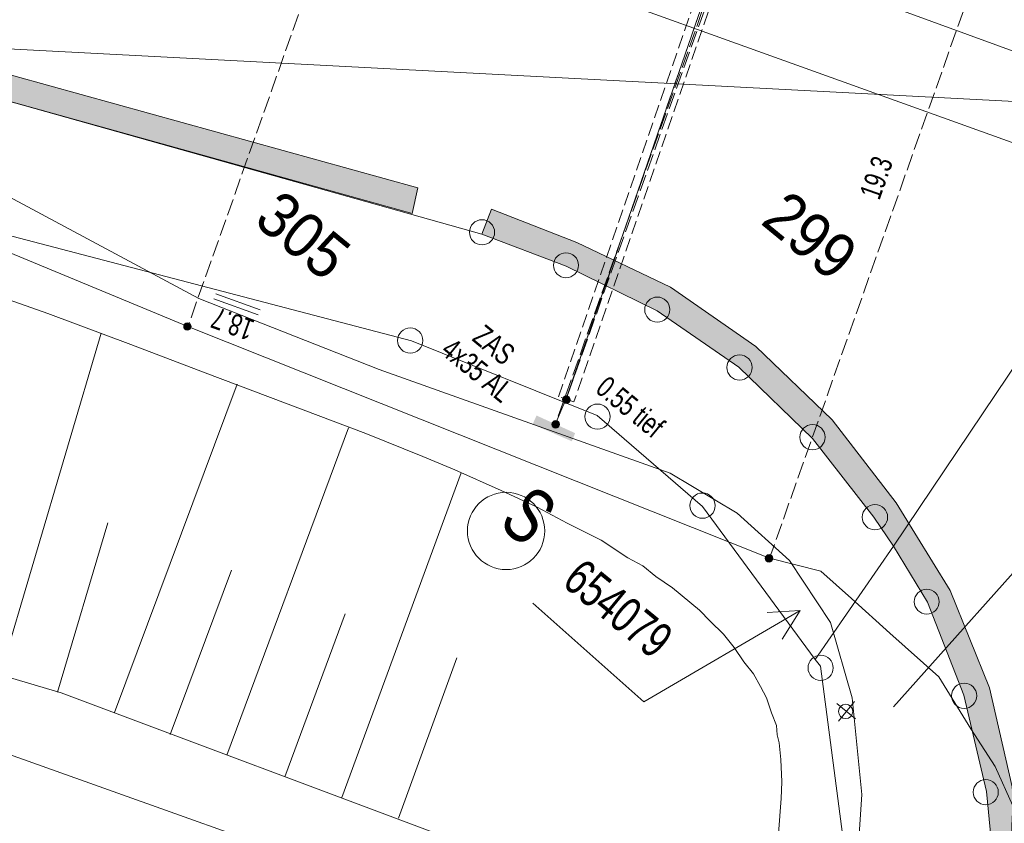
# Model space of a CAD drawing. Header units: metres. Extents: x -740 to 758, y -633 to 854.
# Tile 478 of 656: x -79 to -54, y -209 to -189. Entities that reach past the tile are written whole.
import ezdxf

# ---------------------------------------------------------------- set-up
doc = ezdxf.new("R2010")
doc.units = ezdxf.units.M
doc.header["$MEASUREMENT"] = 0
for name, pattern in [('333_125', [0.4576, 0.3328, -0.1248]), ('333_333', [0.6656, 0.3328, -0.3328]), ('416_125', [0.5408, 0.416, -0.1248])]:
    doc.linetypes.add(name, pattern=pattern)
for name, color, linetype in [('Grundkarte.LOVION', 7, 'Continuous'), ('Grundkarte_Text.LOVION', 7, 'Continuous'), ('Strom.LOVION', 7, 'Continuous'), ('StromBemass.LOVION', 7, 'Continuous'), ('Telko.LOVION', 7, 'Continuous')]:
    doc.layers.add(name, color=color, linetype=linetype)
doc.styles.add('ERSTELLTER_STIL_1', font='arial.ttf')

msp = doc.modelspace()

# ---------------------------------------------------------------- hatches: boundary and pattern name
at = {"layer": 'Grundkarte.LOVION', "linetype": 'Continuous', "lineweight": 18}
for points in [[(-68.957, -193.644), (-79.833, -190.629), (-86.746, -189.147), (-105.029, -184.137), (-105.232, -184.778), (-86.891, -189.782), (-80.01, -191.238), (-69.102, -194.279)], [(-25.709, -219.12), (-54.003, -210.566), (-54.203, -208.517), (-54.768, -206.06), (-55.744, -203.643), (-56.621, -202.221), (-57.079, -201.468), (-58.67, -199.407), (-60.563, -197.582), (-62.687, -196.105), (-65.012, -195.003), (-67.132, -194.175), (-67.368, -194.79), (-65.279, -195.59), (-63.014, -196.699), (-60.985, -198.096), (-59.157, -199.868), (-57.636, -201.818), (-57.152, -202.539), (-56.306, -203.934), (-55.401, -206.24), (-54.841, -208.638), (-54.607, -211.039), (-25.912, -219.76)]]:
    msp.add_hatch(color=254, dxfattribs=at).paths.add_polyline_path(points)
at = {"layer": 'Strom.LOVION', "linetype": 'Continuous', "lineweight": 13}
msp.add_hatch(color=7, dxfattribs=at).paths.add_polyline_path([(-65.052, -199.735), (-66.011, -199.297), (-66.108, -199.513), (-65.135, -199.936)])
at = {"layer": 'StromBemass.LOVION', "linetype": 'Continuous', "lineweight": 13}
for points in [[(-74.607, -197.145), (-74.6, -197.135), (-74.594, -197.125), (-74.59, -197.114), (-74.587, -197.103), (-74.586, -197.091), (-74.586, -197.079), (-74.587, -197.068), (-74.59, -197.057), (-74.594, -197.046), (-74.6, -197.036), (-74.607, -197.026), (-74.615, -197.018), (-74.624, -197.01), (-74.634, -197.004), (-74.644, -196.999), (-74.656, -196.996), (-74.667, -196.993), (-74.679, -196.993), (-74.69, -196.993), (-74.702, -196.996), (-74.713, -196.999), (-74.723, -197.004), (-74.733, -197.011), (-74.742, -197.018), (-74.75, -197.027), (-74.757, -197.036), (-74.763, -197.046), (-74.767, -197.057), (-74.77, -197.068), (-74.771, -197.08), (-74.771, -197.092), (-74.77, -197.103), (-74.767, -197.115), (-74.762, -197.125), (-74.757, -197.136), (-74.75, -197.145), (-74.742, -197.153), (-74.733, -197.161), (-74.723, -197.167), (-74.712, -197.172), (-74.701, -197.176), (-74.69, -197.178), (-74.678, -197.178), (-74.666, -197.178), (-74.655, -197.175), (-74.644, -197.172), (-74.633, -197.167), (-74.624, -197.16), (-74.615, -197.153)], [(-65.197, -198.962), (-65.19, -198.952), (-65.184, -198.942), (-65.18, -198.931), (-65.177, -198.919), (-65.176, -198.908), (-65.176, -198.896), (-65.177, -198.884), (-65.18, -198.873), (-65.185, -198.862), (-65.19, -198.851), (-65.197, -198.842), (-65.205, -198.833), (-65.215, -198.826), (-65.225, -198.819), (-65.235, -198.814), (-65.246, -198.811), (-65.258, -198.809), (-65.27, -198.808), (-65.282, -198.809), (-65.293, -198.811), (-65.305, -198.815), (-65.315, -198.82), (-65.325, -198.826), (-65.334, -198.834), (-65.342, -198.842), (-65.349, -198.852), (-65.355, -198.862), (-65.359, -198.873), (-65.362, -198.885), (-65.364, -198.896), (-65.364, -198.908), (-65.362, -198.92), (-65.359, -198.931), (-65.355, -198.942), (-65.349, -198.953), (-65.342, -198.962), (-65.334, -198.971), (-65.325, -198.978), (-65.315, -198.985), (-65.304, -198.99), (-65.293, -198.993), (-65.281, -198.995), (-65.269, -198.996), (-65.258, -198.995), (-65.246, -198.993), (-65.235, -198.989), (-65.224, -198.984), (-65.214, -198.978), (-65.205, -198.97)], [(-65.23, -198.944), (-65.226, -198.938), (-65.222, -198.931), (-65.219, -198.924), (-65.217, -198.916), (-65.216, -198.908), (-65.216, -198.9), (-65.217, -198.892), (-65.219, -198.884), (-65.222, -198.877), (-65.226, -198.87), (-65.231, -198.863), (-65.236, -198.858), (-65.242, -198.852), (-65.249, -198.848), (-65.256, -198.845), (-65.264, -198.842), (-65.272, -198.841), (-65.28, -198.84), (-65.288, -198.841), (-65.295, -198.842), (-65.303, -198.845), (-65.31, -198.848), (-65.317, -198.853), (-65.323, -198.858), (-65.329, -198.864), (-65.333, -198.87), (-65.337, -198.877), (-65.34, -198.885), (-65.342, -198.892), (-65.343, -198.9), (-65.343, -198.908), (-65.342, -198.916), (-65.34, -198.924), (-65.337, -198.931), (-65.333, -198.938), (-65.328, -198.945), (-65.323, -198.951), (-65.317, -198.956), (-65.31, -198.96), (-65.303, -198.963), (-65.295, -198.966), (-65.287, -198.967), (-65.279, -198.968), (-65.271, -198.967), (-65.263, -198.966), (-65.256, -198.963), (-65.249, -198.96), (-65.242, -198.955), (-65.236, -198.95)], [(-65.462, -199.576), (-65.455, -199.566), (-65.449, -199.556), (-65.445, -199.545), (-65.442, -199.533), (-65.44, -199.522), (-65.44, -199.51), (-65.442, -199.498), (-65.445, -199.487), (-65.449, -199.476), (-65.455, -199.466), (-65.462, -199.456), (-65.47, -199.448), (-65.479, -199.44), (-65.489, -199.434), (-65.5, -199.429), (-65.511, -199.425), (-65.523, -199.423), (-65.534, -199.422), (-65.546, -199.423), (-65.558, -199.425), (-65.569, -199.429), (-65.579, -199.434), (-65.589, -199.44), (-65.598, -199.448), (-65.606, -199.457), (-65.613, -199.466), (-65.619, -199.476), (-65.623, -199.487), (-65.626, -199.499), (-65.628, -199.511), (-65.628, -199.522), (-65.626, -199.534), (-65.623, -199.545), (-65.619, -199.556), (-65.613, -199.567), (-65.606, -199.576), (-65.598, -199.585), (-65.589, -199.592), (-65.579, -199.598), (-65.568, -199.603), (-65.557, -199.607), (-65.545, -199.609), (-65.534, -199.61), (-65.522, -199.609), (-65.51, -199.607), (-65.499, -199.603), (-65.489, -199.598), (-65.479, -199.592), (-65.47, -199.584)], [(-65.496, -199.557), (-65.492, -199.551), (-65.488, -199.544), (-65.485, -199.537), (-65.483, -199.529), (-65.482, -199.521), (-65.482, -199.513), (-65.483, -199.506), (-65.485, -199.498), (-65.488, -199.491), (-65.492, -199.484), (-65.496, -199.478), (-65.502, -199.472), (-65.508, -199.467), (-65.515, -199.463), (-65.522, -199.459), (-65.529, -199.457), (-65.537, -199.455), (-65.545, -199.455), (-65.553, -199.456), (-65.56, -199.457), (-65.568, -199.459), (-65.575, -199.463), (-65.581, -199.467), (-65.587, -199.472), (-65.593, -199.478), (-65.597, -199.484), (-65.601, -199.491), (-65.604, -199.498), (-65.606, -199.506), (-65.607, -199.514), (-65.607, -199.522), (-65.606, -199.529), (-65.604, -199.537), (-65.601, -199.544), (-65.597, -199.551), (-65.593, -199.558), (-65.587, -199.563), (-65.581, -199.568), (-65.574, -199.572), (-65.567, -199.576), (-65.56, -199.578), (-65.552, -199.58), (-65.544, -199.58), (-65.537, -199.58), (-65.529, -199.578), (-65.521, -199.576), (-65.514, -199.572), (-65.508, -199.568), (-65.502, -199.563)], [(-60.165, -202.905), (-60.158, -202.895), (-60.153, -202.885), (-60.148, -202.874), (-60.145, -202.862), (-60.144, -202.851), (-60.144, -202.839), (-60.146, -202.827), (-60.149, -202.816), (-60.153, -202.805), (-60.159, -202.794), (-60.166, -202.785), (-60.174, -202.776), (-60.183, -202.769), (-60.193, -202.763), (-60.203, -202.758), (-60.215, -202.754), (-60.226, -202.752), (-60.238, -202.751), (-60.25, -202.752), (-60.261, -202.754), (-60.273, -202.758), (-60.283, -202.763), (-60.293, -202.769), (-60.302, -202.777), (-60.31, -202.785), (-60.317, -202.795), (-60.323, -202.805), (-60.327, -202.816), (-60.33, -202.828), (-60.332, -202.839), (-60.331, -202.851), (-60.33, -202.863), (-60.327, -202.874), (-60.323, -202.885), (-60.317, -202.896), (-60.31, -202.905), (-60.302, -202.914), (-60.293, -202.921), (-60.283, -202.928), (-60.272, -202.932), (-60.261, -202.936), (-60.249, -202.938), (-60.237, -202.939), (-60.226, -202.938), (-60.214, -202.936), (-60.203, -202.932), (-60.192, -202.927), (-60.182, -202.921), (-60.173, -202.913)], [(-60.18, -202.882), (-60.176, -202.875), (-60.172, -202.868), (-60.169, -202.861), (-60.167, -202.853), (-60.166, -202.845), (-60.166, -202.837), (-60.167, -202.829), (-60.169, -202.821), (-60.172, -202.814), (-60.176, -202.807), (-60.18, -202.801), (-60.186, -202.795), (-60.192, -202.79), (-60.199, -202.785), (-60.206, -202.782), (-60.214, -202.78), (-60.222, -202.778), (-60.23, -202.778), (-60.238, -202.778), (-60.245, -202.78), (-60.253, -202.782), (-60.26, -202.786), (-60.267, -202.79), (-60.273, -202.795), (-60.279, -202.801), (-60.283, -202.807), (-60.287, -202.814), (-60.29, -202.822), (-60.292, -202.83), (-60.293, -202.838), (-60.293, -202.846), (-60.292, -202.853), (-60.29, -202.861), (-60.287, -202.869), (-60.283, -202.876), (-60.278, -202.882), (-60.273, -202.888), (-60.267, -202.893), (-60.26, -202.897), (-60.253, -202.901), (-60.245, -202.903), (-60.237, -202.904), (-60.229, -202.905), (-60.221, -202.904), (-60.213, -202.903), (-60.206, -202.9), (-60.199, -202.897), (-60.192, -202.893), (-60.186, -202.888)]]:
    msp.add_hatch(color=7, dxfattribs=at).paths.add_polyline_path(points)

# ---------------------------------------------------------------- linework, layer by layer
at = {"layer": 'Grundkarte.LOVION', "color": 8, "linetype": 'Continuous', "lineweight": 18}
for points in [[(-23.023, -142.603), (-24.981, -193.01), (-49.875, -191.72), (-86.891, -189.782), (-105.232, -184.778), (-116.389, -181.908), (-115.991, -179.327), (-113.008, -159.056), (-112.55, -150.44)], [(-134.088, -180.446), (-117.713, -184.697), (-116.832, -184.936), (-101.363, -188.981), (-88.744, -192.298), (-69.118, -197.443), (-64.503, -199.298), (-61.889, -201.554), (-59.093, -205.36), (-58.959, -205.524), (-58.256, -210.893), (-57.217, -210.94), (-57.394, -213.971), (-57.392, -214.296), (-59.763, -229.04), (-61.021, -230.375), (-61.138, -231.303), (-61.196, -231.308), (-62.356, -239.402)], [(-112.749, -197.985), (-112.231, -198.141), (-111.169, -198.422), (-106.612, -199.69), (-103.821, -200.422), (-102.001, -200.895), (-97.461, -201.988), (-95.674, -202.434), (-94.275, -202.829), (-93, -203.177), (-91.602, -203.573), (-90.444, -203.932), (-89.195, -204.313), (-87.823, -204.74), (-86.355, -205.247), (-83.637, -206.134), (-81.865, -206.729), (-78.282, -208.004), (-70.166, -210.905), (-70.938, -213.286), (-74.94, -225.559), (-75.822, -228.334)]]:
    msp.add_lwpolyline(points, dxfattribs=at)
at = {"layer": 'Grundkarte.LOVION', "color": 253, "linetype": 'Continuous', "lineweight": 18}
for points in [[(-25.34, -202.946), (-54.109, -192.547), (-70.651, -186.598), (-71.634, -186.222), (-72.347, -185.582), (-73.453, -184.242), (-73.916, -183.43), (-74.706, -181.704), (-75.81, -179.182), (-75.203, -177.526), (-73.73, -173.245), (-69.352, -174.797), (-72.154, -175.455), (-73.055, -177.73), (-73.429, -179.954), (-72.699, -182.277), (-72.408, -182.839), (-71.806, -183.549), (-71.228, -184.024), (-52.838, -190.738), (-44.38, -193.813), (-41.372, -192.839)], [(36.578, -179.041), (28.308, -184.844), (10.719, -197.204), (9.309, -198.199), (-1.479, -205.756), (-8.099, -210.6), (-11.657, -213.815), (-15.27, -217.36), (-15.772, -217.971), (-18.806, -221.4), (-19.15, -221.818), (-25.912, -219.76), (-54.607, -211.039), (-54.841, -208.638), (-55.401, -206.24), (-56.306, -203.934), (-57.152, -202.539), (-57.636, -201.818), (-59.157, -199.868), (-60.985, -198.096), (-63.014, -196.699), (-65.279, -195.59), (-67.368, -194.79), (-80.01, -191.238)], [(-134.088, -180.446), (-117.713, -184.697), (-116.832, -184.936), (-101.363, -188.981), (-88.744, -192.298), (-69.118, -197.443), (-64.503, -199.298), (-61.889, -201.554), (-59.093, -205.36), (-58.959, -205.524), (-58.256, -210.893), (-57.217, -210.94), (-57.394, -213.971), (-57.392, -214.296), (-59.763, -229.04), (-61.021, -230.375), (-61.138, -231.303), (-61.196, -231.308), (-62.356, -239.402)], [(-134.088, -180.446), (-117.713, -184.697), (-116.832, -184.936), (-101.363, -188.981), (-88.744, -192.298), (-69.118, -197.443), (-64.503, -199.298), (-61.889, -201.554), (-59.093, -205.36), (-58.959, -205.524), (-58.256, -210.893), (-57.217, -210.94), (-57.394, -213.971), (-57.392, -214.296), (-59.763, -229.04), (-61.021, -230.375), (-61.138, -231.303), (-61.196, -231.308), (-62.356, -239.402)], [(-80.01, -191.238), (-67.368, -194.79), (-65.279, -195.59), (-63.014, -196.699), (-60.985, -198.096), (-59.157, -199.868), (-57.636, -201.818), (-57.152, -202.539), (-56.306, -203.934), (-55.401, -206.24), (-54.841, -208.638), (-54.607, -211.039)], [(-58.256, -210.893), (-58.959, -205.524), (-59.093, -205.36), (-61.889, -201.554), (-64.503, -199.298), (-69.118, -197.443), (-88.744, -192.298)], [(-75.822, -228.334), (-74.94, -225.559), (-70.938, -213.286), (-70.166, -210.905), (-78.282, -208.004), (-81.865, -206.729), (-83.637, -206.134), (-86.355, -205.247), (-87.823, -204.74), (-89.195, -204.313), (-90.444, -203.932), (-91.602, -203.573), (-93, -203.177), (-94.275, -202.829), (-95.674, -202.434), (-97.461, -201.988), (-102.001, -200.895), (-103.821, -200.422), (-106.612, -199.69), (-111.169, -198.422), (-112.231, -198.141), (-112.749, -197.985)], [(-75.822, -228.334), (-74.94, -225.559), (-70.938, -213.286), (-70.166, -210.905), (-78.282, -208.004), (-81.865, -206.729), (-83.637, -206.134), (-86.355, -205.247), (-87.823, -204.74), (-89.195, -204.313), (-90.444, -203.932), (-91.602, -203.573), (-93, -203.177), (-94.275, -202.829), (-95.674, -202.434), (-97.461, -201.988), (-102.001, -200.895), (-103.821, -200.422), (-106.612, -199.69), (-111.169, -198.422), (-112.231, -198.141), (-112.749, -197.985)]]:
    msp.add_lwpolyline(points, dxfattribs=at)
at = {"layer": 'Grundkarte.LOVION', "color": 7, "linetype": 'Continuous', "lineweight": 13}
for points in [[(-68.957, -193.644), (-69.102, -194.279), (-80.01, -191.238), (-86.891, -189.782), (-105.232, -184.778), (-105.029, -184.137), (-86.746, -189.147), (-79.833, -190.629)], [(-25.709, -219.12), (-25.912, -219.76), (-54.607, -211.039), (-54.841, -208.638), (-55.401, -206.24), (-56.306, -203.934), (-57.152, -202.539), (-57.636, -201.818), (-59.157, -199.868), (-60.985, -198.096), (-63.014, -196.699), (-65.279, -195.59), (-67.368, -194.79), (-67.132, -194.175), (-65.012, -195.003), (-62.687, -196.105), (-60.563, -197.582), (-58.67, -199.407), (-57.079, -201.468), (-56.621, -202.221), (-55.744, -203.643), (-54.768, -206.06), (-54.203, -208.517), (-54.003, -210.566)]]:
    msp.add_lwpolyline(points, close=True, dxfattribs=at)
at = {"layer": 'Grundkarte.LOVION', "color": 8, "linetype": 'Continuous', "lineweight": 18}
for points in [[(-86.891, -189.782), (-80.01, -191.238), (-67.368, -194.79), (-65.279, -195.59), (-63.014, -196.699), (-60.985, -198.096), (-59.157, -199.868), (-57.636, -201.818), (-57.152, -202.539), (-59.093, -205.36), (-61.889, -201.554), (-64.503, -199.298), (-69.118, -197.443), (-88.744, -192.298)], [(-86.891, -189.782), (-49.875, -191.72), (-57.152, -202.539), (-57.636, -201.818), (-59.157, -199.868), (-60.985, -198.096), (-63.014, -196.699), (-65.279, -195.59), (-67.368, -194.79), (-80.01, -191.238)], [(-54.841, -208.638), (-55.401, -206.24), (-56.306, -203.934), (-57.152, -202.539), (-49.875, -191.72), (-24.981, -193.01), (-25.912, -219.76), (-54.607, -211.039)], [(-57.152, -202.539), (-56.306, -203.934), (-55.401, -206.24), (-54.841, -208.638), (-54.607, -211.039), (-55.23, -211.011), (-57.217, -210.94), (-58.256, -210.893), (-58.959, -205.524), (-59.093, -205.36)]]:
    msp.add_lwpolyline(points, close=True, dxfattribs=at)
at = {"layer": 'Grundkarte.LOVION', "color": 7, "linetype": 'Continuous', "lineweight": 13}
for points in [[(-60.001, -209.675), (-59.938, -208.811), (-59.919, -208.396), (-59.944, -207.837), (-59.984, -207.427), (-60.034, -207.225), (-60.057, -206.991), (-60.176, -206.677), (-60.301, -206.305), (-60.447, -206.024), (-60.625, -205.716), (-60.861, -205.414), (-61.103, -205.054), (-61.372, -204.725), (-61.699, -204.402), (-61.962, -204.133), (-62.636, -203.578), (-63.049, -203.293), (-63.37, -203.029), (-63.744, -202.829), (-64.408, -202.392), (-65.247, -201.971), (-65.995, -201.571), (-66.893, -201.157), (-68.036, -200.648), (-68.837, -200.312), (-70.253, -199.741), (-74.242, -198.24), (-76.084, -197.533), (-78.14, -196.759), (-80.772, -195.834)], [(-79.331, -205.742), (-76.821, -197.251)], [(-76.491, -206.676), (-73.446, -198.517)], [(-73.698, -207.733), (-70.68, -199.606)], [(-70.846, -208.784), (-67.881, -200.721)], [(-77.901, -206.164), (-76.656, -201.964)], [(-57.146, -206.529), (-53.07, -201.963)], [(-89.589, -202.696), (-77.81, -206.185), (-68.053, -209.841)], [(-75.108, -207.221), (-73.585, -203.141)], [(-72.256, -208.272), (-70.76, -204.224)], [(-69.437, -209.297), (-67.994, -205.314)]]:
    msp.add_lwpolyline(points, dxfattribs=at)
at = {"layer": 'Grundkarte.LOVION', "color": 9, "linetype": 'Continuous', "lineweight": 18}
for centre, radius in [((-67.364, -194.746), 0.313), ((-65.28, -195.566), 0.31), ((-63.013, -196.666), 0.312), ((-69.146, -197.435), 0.313), ((-60.971, -198.103), 0.313), ((-64.498, -199.324), 0.313), ((-59.16, -199.835), 0.314), ((-61.89, -201.535), 0.314), ((-57.609, -201.822), 0.314), ((-56.323, -203.92), 0.309), ((-58.958, -205.564), 0.313), ((-55.395, -206.256), 0.313), ((-54.858, -208.651), 0.311)]:
    msp.add_circle(centre, radius, dxfattribs=at)
at = {"layer": 'Strom.LOVION', "color": 5, "linetype": 'Continuous', "lineweight": 18}
msp.add_lwpolyline([(-60.503, -183.685), (-60.814, -183.671), (-61.363, -183.651), (-61.397, -183.758), (-61.26, -183.951), (-60.544, -184.325), (-60.375, -184.382), (-60.295, -184.448), (-65.281, -198.901), (-65.546, -199.518)], dxfattribs=at)
at = {"layer": 'Strom.LOVION', "color": 7, "linetype": '333_125', "lineweight": 13}
msp.add_lwpolyline([(-60.111, -184.519), (-65.083, -198.955), (-65.465, -198.83), (-60.493, -184.393)], close=True, dxfattribs=at)
at = {"layer": 'Strom.LOVION', "color": 9, "linetype": '333_333', "lineweight": 18}
msp.add_lwpolyline([(-60.295, -184.448), (-65.281, -198.901)], dxfattribs=at)
at = {"layer": 'Strom.LOVION', "color": 1, "linetype": 'Continuous', "lineweight": 18}
msp.add_lwpolyline([(-85.431, -192.625), (-74.665, -197.084), (-60.226, -202.84), (-58.953, -203.159), (-58.192, -203.838), (-57.236, -204.705), (-56.022, -205.783), (-55.23, -207.08), (-54.622, -208.011), (-54.187, -208.988), (-54.213, -209.478), (-54.307, -233.605), (-54.149, -234.462), (-53.804, -235.122), (-53, -235.783), (-52.265, -236.199), (-51.516, -236.303)], dxfattribs=at)
msp.add_circle((-66.767, -202.163), 0.959, dxfattribs=at)
at = {"layer": 'StromBemass.LOVION', "color": 7, "linetype": '416_125', "lineweight": 13}
for points in [[(-36.181, -185.474), (-37.852, -190.293), (-43.424, -188.325), (-52.84, -184.975), (-53.787, -184.654), (-59.498, -182.626), (-59.543, -182.616), (-59.621, -182.579), (-60.051, -182.414), (-60.83, -182.151), (-68.423, -179.464), (-68.851, -180.674), (-74.665, -197.084)], [(-59.543, -182.616), (-65.546, -199.518)], [(-59.498, -182.626), (-65.281, -198.901)], [(-53.787, -184.654), (-60.226, -202.84)]]:
    msp.add_lwpolyline(points, dxfattribs=at)
at = {"layer": 'StromBemass.LOVION', "color": 7, "linetype": 'Continuous', "lineweight": 13}
for points in [[(-72.873, -196.673), (-73.976, -196.278)], [(-72.92, -196.795), (-74.023, -196.401)]]:
    msp.add_lwpolyline(points, dxfattribs=at)
for centre, radius in [((-74.678, -197.086), 0.0929), ((-65.27, -198.902), 0.0941), ((-65.279, -198.904), 0.0636), ((-65.534, -199.516), 0.0938), ((-65.545, -199.518), 0.0625), ((-60.238, -202.845), 0.0939), ((-60.229, -202.841), 0.0636)]:
    msp.add_circle(centre, radius, dxfattribs=at)
at = {"layer": 'Telko.LOVION', "color": 1, "linetype": 'Continuous', "lineweight": 18}
msp.add_lwpolyline([(-58.088, -210.951), (-57.938, -208.705), (-58.173, -206.304), (-58.71, -204.435), (-59.733, -202.895), (-61.03, -201.721), (-62.693, -200.731), (-69.92, -198.157), (-74.393, -196.393), (-80.038, -193.368)], dxfattribs=at)
at = {"layer": 'Telko.LOVION', "color": 49, "linetype": 'Continuous', "lineweight": 18}
msp.add_lwpolyline([(-66.101, -203.961), (-63.35, -206.411), (-59.463, -204.14)], dxfattribs=at)
at = {"layer": 'Telko.LOVION', "color": 7, "linetype": 'Continuous', "lineweight": 13}
msp.add_lwpolyline([(-60.286, -204.19), (-59.463, -204.14), (-59.911, -204.848)], dxfattribs=at)
at = {"layer": 'Telko.LOVION', "color": 9, "linetype": 'Continuous', "lineweight": 18}
for points in [[(-58.558, -206.445), (-58.092, -206.828)], [(-58.558, -206.445), (-58.092, -206.828)], [(-58.515, -206.884), (-58.119, -206.402)], [(-58.515, -206.884), (-58.119, -206.402)]]:
    msp.add_lwpolyline(points, dxfattribs=at)
msp.add_circle((-58.336, -206.645), 0.178, dxfattribs=at)
msp.add_circle((-58.336, -206.645), 0.178, dxfattribs=at)

# ---------------------------------------------------------------- texts
at = {"layer": 'Grundkarte_Text.LOVION', "color": 7, "linetype": 'Continuous', "lineweight": 13, "attachment_point": 7, "style": 'ERSTELLTER_STIL_1'}
for s, insert, char_height, rotation in [('{\\A1;\\W0.89448x;305}', (-73.074, -194.522), 1.12434, 320.5841), ('{\\A1;\\W0.89450x;299}', (-60.487, -194.527), 1.12432, 320.5834)]:
    msp.add_mtext(s, dxfattribs=dict(at, insert=insert, char_height=char_height, rotation=rotation))
at = {"layer": 'Strom.LOVION', "color": 7, "linetype": 'Continuous', "lineweight": 13, "insert": (-67.641, -197.423), "char_height": 0.53354, "attachment_point": 7, "rotation": 320.584, "style": 'ERSTELLTER_STIL_1'}
msp.add_mtext('{\\A1;\\W0.71558x;ZAS}', dxfattribs=at)
at = {"layer": 'Strom.LOVION', "color": 5, "linetype": 'Continuous', "lineweight": 18, "insert": (-68.423, -197.75), "char_height": 0.53354, "attachment_point": 7, "rotation": 320.584, "style": 'ERSTELLTER_STIL_1'}
msp.add_mtext('{\\A1;\\W0.72650x;4x35 AL}', dxfattribs=at)
at = {"layer": 'Strom.LOVION', "color": 1, "linetype": 'Continuous', "lineweight": 18, "attachment_point": 7, "style": 'ERSTELLTER_STIL_1'}
for s, insert, char_height, rotation in [('{\\A1;\\W0.70868x;0.55 tief}', (-64.583, -198.698), 0.53354, 320.584), ('{\\A1;\\W0.71558x;S}', (-67.002, -202.033), 1.37444, 320.5838)]:
    msp.add_mtext(s, dxfattribs=dict(at, insert=insert, char_height=char_height, rotation=rotation))
at = {"layer": 'StromBemass.LOVION', "color": 7, "linetype": 'Continuous', "lineweight": 13, "attachment_point": 7, "style": 'ERSTELLTER_STIL_1'}
for s, insert, char_height, rotation in [('{\\A1;\\W0.71560x;19.3}', (-57.494, -193.971), 0.53353, 70.4714), ('{\\A1;\\W0.71560x;18.7}', (-72.975, -196.938), 0.53354, 160.2496)]:
    msp.add_mtext(s, dxfattribs=dict(at, insert=insert, char_height=char_height, rotation=rotation))
at = {"layer": 'Telko.LOVION', "color": 220, "linetype": 'Continuous', "lineweight": 18, "insert": (-65.417, -203.499), "char_height": 0.88922, "attachment_point": 7, "rotation": 320.5841, "style": 'ERSTELLTER_STIL_1'}
msp.add_mtext('{\\A1;\\W0.71561x;654079}', dxfattribs=at)

doc.saveas('drawing.dxf')
